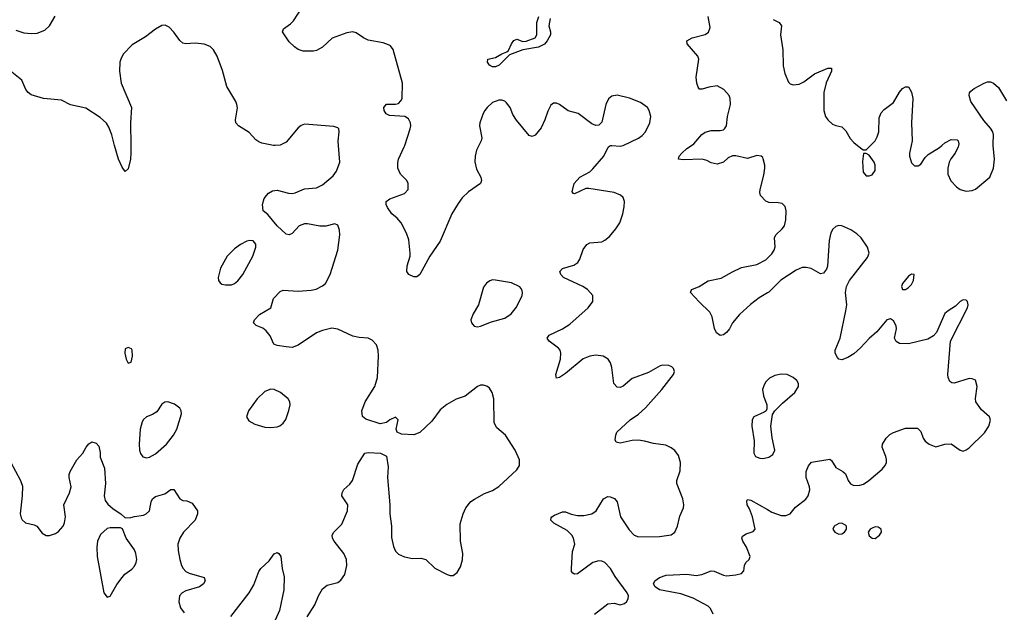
# Model space of a CAD drawing. Header units: inches. Extents: x 1449094 to 1618372, y 389908 to 534307.
# Tile 275 of 494: x 1575075 to 1581561, y 436921 to 440830. Entities that reach past the tile are written whole.
import ezdxf

# ---------------------------------------------------------------- set-up
doc = ezdxf.new("R2010")
doc.units = ezdxf.units.IN
doc.header["$MEASUREMENT"] = 0
for name, color, linetype in [('B5473', 7, 'Continuous'), ('B5474', 7, 'Continuous'), ('B5483', 7, 'Continuous'), ('B5484', 7, 'Continuous')]:
    doc.layers.add(name, color=color, linetype=linetype)

msp = doc.modelspace()

# ---------------------------------------------------------------- linework, layer by layer
at = {"layer": 'B5473', "color": 5}
for points, elevation in [([(1575806.9, 440000), (1575807.3, 439950), (1575804, 439910), (1575790, 439846), (1575770, 439828), (1575750, 439858), (1575725.2, 439910), (1575700.1, 440000)], 560), ([(1576967.6, 436892.4), (1577018, 436970), (1577043.6, 437030), (1577070, 437076.3), (1577099.7, 437100.3), (1577170, 437118), (1577190, 437134), (1577216.2, 437170), (1577229.7, 437230), (1577226.3, 437270), (1577209.6, 437310), (1577146, 437390), (1577136.2, 437410), (1577134, 437430), (1577143.7, 437450), (1577196.8, 437503.2), (1577233.3, 437590), (1577235.1, 437630), (1577196, 437690), (1577199.3, 437710), (1577209.6, 437730.4), (1577250, 437766.8), (1577266, 437790), (1577302.5, 437897.5), (1577348.7, 437970), (1577370, 437976), (1577450.9, 437970.9), (1577490.9, 437950.9), (1577501.4, 437881.4), (1577496.4, 437810), (1577512.3, 437630), (1577513.6, 437570), (1577524, 437490), (1577524.5, 437415.5), (1577536.1, 437356.1), (1577550, 437324.4), (1577570, 437304.2), (1577610, 437287.4), (1577662.9, 437277.1), (1577717.5, 437277.5), (1577750, 437270.6), (1577810, 437213), (1577890, 437170.8), (1577910, 437164.7), (1577930, 437164.7), (1577955.5, 437184.5), (1577978.4, 437221.6), (1577991.9, 437268.1), (1577992.7, 437310), (1577979.3, 437390), (1577975.5, 437504.5), (1577995.1, 437570), (1578014.5, 437610), (1578047.5, 437652.5), (1578070, 437668.2), (1578136.1, 437703.9), (1578190, 437725.3), (1578230, 437750.3), (1578350, 437861.6), (1578367.3, 437890), (1578367.3, 437927.3), (1578339.3, 437990), (1578275.4, 438090), (1578217.8, 438137.8), (1578199.2, 438170), (1578197.7, 438330), (1578187.6, 438370), (1578170, 438399.3), (1578157.2, 438410), (1578130, 438419.6), (1578110, 438418.7), (1578090, 438411.5), (1578010, 438347), (1577950, 438326.9), (1577888.6, 438291.4), (1577844.1, 438255.9), (1577790, 438182.9), (1577710, 438106.6), (1577670, 438092.7), (1577590, 438097.2), (1577562, 438110), (1577555.3, 438130), (1577568, 438190), (1577550, 438208), (1577512, 438190), (1577490, 438173.2), (1577450, 438165.2), (1577354.8, 438194.8), (1577332.9, 438212.9), (1577329.4, 438250), (1577349.5, 438310), (1577413.3, 438410), (1577431.1, 438468.9), (1577438, 438610), (1577435.6, 438650), (1577424.5, 438684.5), (1577397.2, 438717.2), (1577369.6, 438729.6), (1577310, 438733.1), (1577270, 438742.2), (1577170, 438789), (1577130, 438794.4), (1577070, 438779.8), (1577030, 438763.9), (1576910, 438682.2), (1576870, 438668.3), (1576830, 438671.8), (1576770, 438682), (1576749.6, 438689.6), (1576725.4, 438745.4), (1576698.6, 438778.6), (1576675.6, 438795.6), (1576632.5, 438812.5), (1576614, 438830), (1576621.2, 438850), (1576654.7, 438885.3), (1576729.2, 438930), (1576746, 438990), (1576790, 439038), (1576810, 439046.4), (1576910, 439039.5), (1576994, 439046), (1577026.7, 439053.3), (1577070, 439074.4), (1577089.5, 439090), (1577119.7, 439150), (1577171.3, 439310), (1577184.2, 439410), (1577181.6, 439441.6), (1577170, 439474), (1577150, 439482.7), (1577091.8, 439468.2), (1577051.5, 439468.5), (1576970, 439484), (1576950, 439484), (1576915.5, 439470), (1576870, 439419.5), (1576850, 439411.8), (1576830, 439416.2), (1576770, 439469.7), (1576710, 439544.5), (1576679, 439570), (1576673.2, 439610), (1576686, 439650), (1576699.3, 439670), (1576713.8, 439686.2), (1576738.9, 439701.1), (1576770, 439704.9), (1576844.9, 439684.9), (1576870, 439682.8), (1576890, 439686.7), (1576950, 439713.4), (1577030, 439719.6), (1577070, 439741.3), (1577140, 439800), (1577162.6, 439830), (1577184, 439890), (1577174.6, 440000)], 560), ([(1576757.5, 440000), (1576750, 439999.3), (1576746.6, 440000)], 560), ([(1578099.7, 440000), (1578084.6, 439970), (1578074.6, 439930), (1578071.9, 439891.9), (1578082.9, 439842.9), (1578113.4, 439790), (1578117.3, 439770), (1578110.7, 439750), (1578030, 439695.1), (1577990, 439654), (1577962.6, 439617.4), (1577921.6, 439550), (1577844.6, 439370), (1577776.5, 439270), (1577710, 439149.3), (1577690, 439133.2), (1577670, 439133.2), (1577639, 439150), (1577625.2, 439170), (1577626.6, 439206.6), (1577647, 439270), (1577647, 439290), (1577637.2, 439377.2), (1577622.7, 439422.7), (1577587.3, 439490), (1577561.1, 439521.1), (1577526.6, 439550), (1577497.2, 439590), (1577489, 439610), (1577489, 439630), (1577512.1, 439647.9), (1577610, 439684), (1577634, 439710), (1577633.2, 439750), (1577624, 439770), (1577582.7, 439810), (1577566.6, 439850), (1577564.8, 439884.8), (1577569.6, 439910), (1577607.3, 439990), (1577610.7, 440000)], 540), ([(1578860.7, 436910), (1578950, 436978.4), (1578990, 436981.3), (1579030, 436971.8), (1579059.8, 436980.2), (1579072, 436990), (1579083.6, 437010), (1579084.7, 437030), (1579076.4, 437050), (1578997.5, 437157.5), (1578967.1, 437210), (1578930, 437249.7), (1578910, 437258), (1578890, 437260.4), (1578851.1, 437248.9), (1578750, 437176.2), (1578730, 437172.3), (1578718.9, 437178.9), (1578709.7, 437189.7), (1578709.7, 437209.7), (1578717.2, 437322.8), (1578731.8, 437370), (1578723.6, 437410), (1578711.3, 437430), (1578681.3, 437461.3), (1578592.7, 437510), (1578573.2, 437530), (1578576.5, 437543.5), (1578579, 437550), (1578598, 437562), (1578650, 437583), (1578670, 437583), (1578707.8, 437567.8), (1578750, 437560.3), (1578790, 437560.3), (1578844, 437570), (1578871.5, 437590), (1578920.9, 437670), (1578950, 437685.5), (1578963.4, 437683.4), (1578992.2, 437672.2), (1579010, 437651), (1579032.7, 437550), (1579090, 437465.5), (1579123, 437430), (1579150, 437419.5), (1579290, 437420.3), (1579366.7, 437433.3), (1579391, 437449), (1579408.2, 437490), (1579423.9, 437556.1), (1579447.8, 437610), (1579449.7, 437630), (1579444, 437670), (1579403, 437770), (1579402.4, 437790), (1579426.2, 437853.8), (1579426.6, 437910), (1579415.2, 437955.2), (1579390, 437988), (1579366.7, 438006.7), (1579330, 438022.6), (1579250, 438034), (1579190, 438049.5), (1579150, 438055.6), (1579110, 438054.7), (1579030, 438037), (1579004.1, 438044.1), (1578998, 438058), (1579001.2, 438090), (1579009, 438110), (1579096, 438190), (1579150, 438228.4), (1579197, 438270), (1579305.1, 438390), (1579380.9, 438490), (1579389.2, 438510), (1579381.2, 438530), (1579370, 438541.2), (1579350, 438549.3), (1579310, 438552.3), (1579293, 438547), (1579217.4, 438502.6), (1579110, 438462.9), (1579050, 438412.3), (1579030, 438403.7), (1579010, 438406), (1578987.6, 438430), (1578974.9, 438534.9), (1578965.6, 438565.6), (1578951.8, 438590), (1578919, 438610), (1578870, 438617.6), (1578830, 438611.6), (1578786.1, 438593.9), (1578670, 438496.3), (1578630, 438469.6), (1578610, 438466.6), (1578605.7, 438490), (1578638.2, 438590), (1578640.4, 438630), (1578634, 438650), (1578623.4, 438663.4), (1578562, 438710), (1578549.3, 438730), (1578562.7, 438750), (1578649.8, 438790.2), (1578698.9, 438821.1), (1578819.5, 438930), (1578849.5, 438970.5), (1578849.5, 439010), (1578814, 439050), (1578785.1, 439070), (1578657, 439130), (1578638.4, 439150), (1578632.3, 439170), (1578651.4, 439188.6), (1578725.2, 439210), (1578750.9, 439229.1), (1578763.6, 439250), (1578785.6, 439314.4), (1578810, 439347.7), (1578830, 439357.1), (1578910, 439365.3), (1578930, 439374.6), (1578959.8, 439400.2), (1579001.6, 439450), (1579027.8, 439490), (1579047.8, 439550), (1579056.2, 439596.2), (1579059.6, 439630), (1579050, 439656), (1579033, 439673), (1578990.7, 439690.7), (1578823.2, 439716.8), (1578804.7, 439715.3), (1578730, 439681.2), (1578722.7, 439682.7), (1578714.6, 439694.6), (1578728, 439750), (1578764.5, 439790), (1578830, 439826.7), (1578850, 439847), (1578922, 439930), (1578951.3, 439988.7), (1578962.6, 439997.4), (1578969, 440000)], 540), ([(1578974.7, 440000), (1579030, 439995.3), (1579046.7, 440000)], 540), ([(1580000, 439627.9), (1579990, 439632.3), (1579954, 439670), (1579949.6, 439690), (1579952.4, 439710), (1579976.3, 439803.7), (1579982.7, 439850), (1579982.7, 439870), (1579972.6, 439912.6), (1579970, 439921.2), (1579959, 439930), (1579930, 439932.8), (1579870, 439915.1), (1579791.6, 439931.6), (1579770, 439930.8), (1579742, 439918), (1579710, 439889.7), (1579670, 439877.4), (1579630, 439885.7), (1579600.6, 439900.6), (1579570, 439909.1), (1579445.4, 439905.4), (1579415.3, 439910), (1579419.3, 439930), (1579437, 439950), (1579470, 439980.4), (1579499.9, 440000)], 520), ([(1580000, 439027.5), (1579945.4, 438994.6), (1579887.9, 438952.1), (1579815.4, 438884.6), (1579770.4, 438830), (1579750.2, 438789.8), (1579730, 438767), (1579710, 438752.3), (1579690, 438746), (1579664.8, 438764.8), (1579652, 438792), (1579636.2, 438870), (1579620.8, 438900.8), (1579550, 438967.8), (1579493.2, 439030), (1579497.2, 439042.8), (1579502, 439050), (1579549.6, 439070.4), (1579610, 439107.7), (1579695.1, 439124.9), (1579770, 439167.7), (1579830, 439194.9), (1579930, 439214.6), (1579990, 439246.5), (1580000, 439256.4)], 520), ([(1580000, 438451.5), (1579990, 438441.2), (1579978, 438422), (1579968.4, 438390), (1579974, 438350), (1579996.3, 438290), (1579997.3, 438262.7), (1579991.3, 438250), (1579978.4, 438241.6), (1579911, 438210), (1579900.5, 438190), (1579898.4, 438150), (1579911.9, 438051.9), (1579910.4, 437970), (1579921.6, 437950), (1579950, 437937.4), (1579970, 437936), (1580000, 437942.1)], 540), ([(1575014.7, 437914.7), (1575080.4, 437790), (1575092.8, 437752.8), (1575091.8, 437690), (1575077.6, 437570), (1575083.9, 437543.9), (1575090.4, 437530.4), (1575112.5, 437512.5), (1575170, 437498), (1575188.5, 437488.5), (1575223.4, 437443.4), (1575250, 437427.3), (1575270, 437427.3), (1575310, 437442), (1575330, 437453.4), (1575360.5, 437490), (1575370, 437511), (1575376.9, 437550), (1575366.3, 437630), (1575403, 437710), (1575412.8, 437750), (1575401.3, 437810), (1575400.5, 437830), (1575406, 437850), (1575450, 437926), (1575489.6, 437970.4), (1575511.8, 438010), (1575530, 438033), (1575550, 438044.9), (1575577.6, 438037.6), (1575596, 438016), (1575604.9, 437975.1), (1575605.5, 437945.5), (1575633, 437873), (1575638.9, 437770), (1575630.3, 437690.3), (1575638.3, 437658.3), (1575654.4, 437634.4), (1575690, 437603), (1575741, 437570), (1575770, 437544.7), (1575806, 437546), (1575830, 437554), (1575890, 437562), (1575908.7, 437570), (1575929.5, 437590.5), (1575940.9, 437650), (1575950, 437670.7), (1575970, 437684.9), (1576030, 437703), (1576070, 437730.6), (1576090, 437730.7), (1576130, 437670.7), (1576150, 437659.1), (1576175.5, 437655.5), (1576210, 437641), (1576245.5, 437590), (1576244.9, 437570), (1576230.3, 437530), (1576154.3, 437450), (1576130.2, 437410), (1576116.1, 437370), (1576117.6, 437330), (1576129.4, 437269.4), (1576140.2, 437230), (1576150.9, 437210.9), (1576170, 437191.6), (1576190, 437180.2), (1576290, 437150.4), (1576297.1, 437130), (1576286, 437110), (1576258, 437090), (1576170, 437063.5), (1576144.2, 437050), (1576127.1, 437030), (1576121.8, 436990), (1576133.1, 436950), (1576157.2, 436917.2)], 560), ([(1579642.4, 436910), (1579625.8, 436945.8), (1579610, 436962.2), (1579510, 437014.5), (1579430, 437044.2), (1579289.3, 437070), (1579261.6, 437090), (1579249.6, 437110), (1579259, 437130), (1579289.6, 437150.4), (1579333.3, 437166.7), (1579470, 437172.8), (1579530, 437163.1), (1579568.6, 437171.4), (1579630, 437194.9), (1579650, 437192.2), (1579710, 437165.3), (1579730, 437162), (1579792.3, 437167.7), (1579830, 437178), (1579845.2, 437194.8), (1579849.4, 437230), (1579857.2, 437250), (1579879.3, 437270), (1579887, 437290), (1579863, 437350), (1579838, 437390), (1579832.7, 437410), (1579836.5, 437423.5), (1579861.2, 437438.8), (1579906.6, 437453.4), (1579919.3, 437470), (1579903, 437550), (1579882.8, 437602.8), (1579867.3, 437630), (1579864.1, 437655.9), (1579870, 437664.7), (1579890, 437662), (1580000, 437599.5)], 520), ([(1576466.5, 436893.5), (1576586, 437050), (1576617.2, 437102.8), (1576650, 437190.8), (1576662, 437210), (1576718.6, 437261.4), (1576750, 437306), (1576770, 437316), (1576782, 437310), (1576794.8, 437290), (1576803, 437210), (1576815.8, 437155.8), (1576813.7, 437070), (1576786.4, 436933.6), (1576756.5, 436870)], 560)]:
    msp.add_lwpolyline(points, dxfattribs=dict(at, elevation=elevation))
for points, elevation in [([(1576590, 439373.5), (1576570, 439368.4), (1576530, 439347.7), (1576490, 439318.8), (1576441.3, 439270), (1576397.8, 439190), (1576383, 439130), (1576384.9, 439110), (1576394.4, 439094.4), (1576405.3, 439085.3), (1576430, 439080.3), (1576470, 439082), (1576490, 439089.1), (1576511.8, 439108.2), (1576543.8, 439150), (1576610.7, 439270), (1576629.7, 439330), (1576629.6, 439350), (1576612, 439372)], 580), ([(1578190, 439113.3), (1578171.9, 439108.1), (1578150, 439092.3), (1578130, 439065.2), (1578097.6, 438950), (1578062.8, 438890), (1578047.3, 438850), (1578050.7, 438830), (1578068.7, 438808.7), (1578090, 438803.8), (1578110, 438808.4), (1578182.4, 438837.6), (1578270, 438861.5), (1578313, 438890), (1578347.2, 438932.8), (1578384.4, 439010), (1578386.9, 439030), (1578383, 439050), (1578368.7, 439068.7), (1578314.1, 439094.1), (1578208.5, 439111.5)], 560), ([(1575790, 438668.7), (1575770, 438658), (1575767.7, 438630), (1575776, 438590), (1575790, 438564), (1575808, 438570), (1575817.2, 438610), (1575816, 438650), (1575810, 438659)], 580), ([(1576730, 438392.4), (1576690, 438378.3), (1576638, 438330), (1576581.7, 438250), (1576567.6, 438210), (1576584.1, 438184.1), (1576622.8, 438162.8), (1576690, 438142.6), (1576730, 438139.6), (1576770, 438144.6), (1576788.3, 438151.7), (1576810, 438168.2), (1576827.2, 438192.8), (1576847.5, 438252.5), (1576855.8, 438290), (1576854.3, 438310), (1576842.4, 438330), (1576793.6, 438370), (1576750, 438389.7)], 580), ([(1576050, 438309.6), (1576030, 438307.3), (1576010, 438294.5), (1575977.1, 438242.9), (1575950, 438226), (1575910, 438209.6), (1575890, 438192), (1575882.2, 438177.8), (1575867.2, 438130), (1575860.6, 438030), (1575863.2, 437990), (1575870, 437968), (1575886.7, 437946.7), (1575910, 437940.8), (1575930, 437944.7), (1575970, 437965.8), (1576041.1, 438030), (1576087.4, 438090), (1576109.8, 438130), (1576140.5, 438230), (1576138, 438250), (1576128.4, 438268.4), (1576094.3, 438294.3)], 580), ([(1575738.6, 437478.6), (1575670, 437477.6), (1575650, 437473.3), (1575606.5, 437433.5), (1575586.2, 437390), (1575582, 437350), (1575585.3, 437290), (1575627.8, 437050), (1575650, 437020.7), (1575670, 437027.3), (1575714.9, 437105.1), (1575748.5, 437151.5), (1575767.6, 437172.4), (1575814, 437206), (1575830, 437224.9), (1575842.4, 437250), (1575846.3, 437270), (1575839.7, 437310), (1575830, 437332.7), (1575777, 437410), (1575752.7, 437472.7)], 560)]:
    msp.add_lwpolyline(points, close=True, dxfattribs=dict(at, elevation=elevation))
at = {"layer": 'B5474', "color": 5}
for points, elevation in [([(1577610.7, 440000), (1577647.3, 440110), (1577651.6, 440130), (1577649.4, 440150), (1577636.6, 440176.6), (1577611.7, 440191.7), (1577510, 440198.4), (1577489.7, 440209.7), (1577474.5, 440230), (1577474, 440250), (1577490, 440271.7), (1577550, 440271.6), (1577570, 440277.7), (1577586.4, 440293.6), (1577593.2, 440310), (1577597.1, 440410), (1577533.8, 440633.8), (1577516.4, 440656.4), (1577504.3, 440664.3), (1577470, 440677.1), (1577370, 440695.2), (1577339.8, 440710), (1577290, 440743.7), (1577270, 440749.8), (1577230, 440742.6), (1577131.9, 440708.1), (1577070, 440648.6), (1577030, 440627.1), (1577010, 440622.6), (1576942.9, 440622.9), (1576910, 440633.2), (1576884, 440650), (1576850, 440684), (1576805.1, 440750), (1576812, 440770), (1576858.4, 440801.6), (1576879, 440821), (1576935, 440910)], 540), ([(1575050, 440759.7), (1575102.1, 440742.1), (1575150, 440737.8), (1575190, 440740.7), (1575239.4, 440760.6), (1575270.8, 440789.2), (1575307.5, 440852.5)], 560), ([(1578570, 440837.2), (1578560.4, 440790), (1578570.6, 440750), (1578570.6, 440730), (1578550.4, 440690), (1578531.6, 440668.4), (1578491.6, 440648.4), (1578390, 440631.8), (1578301.7, 440598.3), (1578232.4, 440530), (1578210, 440518.9), (1578190, 440519.7), (1578170, 440529.7), (1578156.2, 440550), (1578159, 440570), (1578210, 440581.1), (1578250, 440604.9), (1578282.7, 440617.3), (1578293.6, 440626.4), (1578313.6, 440670), (1578330, 440693), (1578350, 440700.4), (1578390, 440686), (1578410, 440688), (1578470, 440710.7), (1578480.5, 440730), (1578482, 440810), (1578494.7, 440850)], 520), ([(1579499.9, 440000), (1579515.1, 440010), (1579568.4, 440071.6), (1579590, 440088.2), (1579630, 440098), (1579690, 440097.8), (1579710, 440103.1), (1579718, 440110), (1579730.9, 440130), (1579737.1, 440190), (1579756.1, 440270), (1579755.6, 440310), (1579748.1, 440330), (1579712.7, 440370), (1579670, 440392.8), (1579614.4, 440385.6), (1579570, 440371.5), (1579552, 440372), (1579543.5, 440383.5), (1579535.1, 440410), (1579531.5, 440450), (1579548, 440570), (1579541.3, 440590), (1579472.3, 440670), (1579469, 440690), (1579504, 440710), (1579590, 440731.6), (1579612.8, 440747.2), (1579622.4, 440777.6), (1579609.9, 440850)], 520), ([(1576746.6, 440000), (1576670, 440015.1), (1576650, 440023.7), (1576630, 440038), (1576585.7, 440085.7), (1576515.1, 440130), (1576498.7, 440150), (1576496.4, 440170), (1576508.5, 440248.5), (1576506, 440270), (1576498.3, 440290), (1576438.7, 440390), (1576410, 440495.3), (1576374.5, 440590), (1576351.5, 440631.5), (1576330, 440652.3), (1576290, 440667.3), (1576230, 440674), (1576170, 440669.6), (1576150, 440674), (1576130, 440691.6), (1576090, 440746.3), (1576059.5, 440779.5), (1576033, 440793), (1576010, 440790.7), (1575970, 440767.1), (1575903.2, 440716.8), (1575816.3, 440663.7), (1575757.2, 440602.8), (1575739.7, 440570), (1575734.3, 440550), (1575731.1, 440491.1), (1575742.8, 440410), (1575810.6, 440250), (1575805.5, 440150), (1575806.9, 440000)], 560), ([(1575700.1, 440000), (1575680.5, 440070), (1575660.8, 440120.8), (1575646.3, 440146.3), (1575605.4, 440185.4), (1575510, 440246), (1575410, 440269), (1575350, 440299), (1575230.7, 440309.3), (1575150, 440334), (1575130, 440349.6), (1575114, 440370), (1575089.3, 440430), (1575000, 440500)], 560), ([(1579046.7, 440000), (1579050, 440000.9), (1579151.8, 440048.2), (1579174.9, 440065.1), (1579196.3, 440090), (1579226, 440150), (1579231.4, 440191.4), (1579221.6, 440230), (1579209.5, 440250), (1579163.5, 440283.5), (1579091.5, 440311.5), (1579010, 440331.5), (1578974.6, 440325.4), (1578953.5, 440306.5), (1578935.3, 440270), (1578910, 440153.2), (1578890, 440134.5), (1578870, 440131.8), (1578842.8, 440142.8), (1578753.2, 440210), (1578688.4, 440228.4), (1578630, 440269.3), (1578610, 440278), (1578590, 440279), (1578574.4, 440265.6), (1578552.8, 440227.2), (1578534.9, 440170), (1578510, 440117), (1578470, 440067), (1578450, 440059.3), (1578430, 440066), (1578346.9, 440166.9), (1578324, 440204), (1578305.1, 440250), (1578281.6, 440281.6), (1578270, 440291.3), (1578250, 440298.3), (1578230, 440298), (1578190, 440283.1), (1578153.4, 440250), (1578139.5, 440230), (1578127.4, 440210), (1578106, 440150), (1578104.2, 440130), (1578119.5, 440050), (1578114.9, 440030), (1578099.7, 440000)], 540), ([(1577174.6, 440000), (1577172.2, 440027.8), (1577178.5, 440090), (1577176.3, 440110), (1577170, 440116.9), (1577144.9, 440124.9), (1576950, 440139.8), (1576928, 440132), (1576910, 440116.9), (1576830, 440022.4), (1576790, 440002.9), (1576757.5, 440000)], 560), ([(1578969, 440000), (1578970, 440000.4), (1578974.7, 440000)], 540)]:
    msp.add_lwpolyline(points, dxfattribs=dict(at, elevation=elevation))
at = {"layer": 'B5483', "color": 5}
for points, elevation in [([(1580594.1, 440000), (1580630, 439972), (1580650, 439972), (1580678.6, 440000)], 520), ([(1580946.6, 440000), (1580935.3, 439950), (1580936.5, 439930), (1580950, 439884.9), (1580970, 439864.9), (1580993.9, 439866.1), (1581010, 439876.3), (1581040.1, 439919.9), (1581059.8, 439940.2), (1581133.7, 439986.3), (1581149.6, 440000)], 520), ([(1581259.6, 440000), (1581257.6, 439990), (1581238, 439950), (1581208.6, 439911.4), (1581198.6, 439890), (1581188.4, 439850), (1581189.4, 439810), (1581207.5, 439767.5), (1581246.4, 439726.4), (1581270, 439708.8), (1581310, 439698.6), (1581350, 439704.1), (1581370, 439712.2), (1581466, 439790), (1581489.7, 439850), (1581496.9, 439910), (1581488, 440000)], 520), ([(1580000, 439256.4), (1580030, 439286), (1580045.3, 439310), (1580050.9, 439330.9), (1580047.1, 439390), (1580055.1, 439410), (1580097.6, 439450), (1580112.6, 439470), (1580122.2, 439510), (1580124.7, 439570), (1580117, 439597), (1580096.6, 439616.6), (1580070, 439622.4), (1580010, 439623.6), (1580000, 439627.9)], 520), ([(1580000, 437599.5), (1580030, 437582.4), (1580090, 437559.1), (1580121.2, 437558.8), (1580149.4, 437570.6), (1580185.4, 437614.6), (1580252.9, 437667.1), (1580269.6, 437690.4), (1580280.7, 437730), (1580278.4, 437750), (1580255.6, 437810), (1580255.1, 437850), (1580270, 437886.8), (1580290, 437910.7), (1580412.1, 437932.1), (1580422.8, 437922.8), (1580450, 437877.1), (1580496.3, 437850), (1580513.7, 437833.7), (1580532.4, 437790), (1580548, 437768), (1580570, 437757), (1580610, 437758.9), (1580632.5, 437767.5), (1580667.6, 437790), (1580755.2, 437864.8), (1580775.6, 437890), (1580783.6, 437910), (1580784.2, 437930), (1580780.5, 437950), (1580756.2, 438010), (1580758.4, 438030), (1580782.9, 438070), (1580806.6, 438093.4), (1580830, 438106.7), (1580910, 438136.5), (1580990, 438135.5), (1581010, 438114.8), (1581026.7, 438070), (1581039.3, 438050), (1581066.8, 438030), (1581110, 438012.4), (1581170, 438030.3), (1581210, 438032), (1581270, 437990.4), (1581290, 437984.9), (1581310, 437992.2), (1581330, 438006.7), (1581430, 438106), (1581458.4, 438150), (1581469.2, 438189.2), (1581464, 438210), (1581410, 438257.2), (1581373.6, 438310), (1581371.3, 438331.3), (1581382.6, 438410), (1581370, 438452), (1581350, 438462), (1581330, 438462.9), (1581230, 438431.8), (1581214.2, 438434.2), (1581202.7, 438442.7), (1581191.8, 438470), (1581189.6, 438490), (1581207, 438710), (1581318, 438930), (1581322.7, 438950), (1581319.3, 438970), (1581310, 438979.3), (1581290, 438982), (1581270, 438971.6), (1581239.9, 438940.1), (1581190, 438909.6), (1581170, 438891.8), (1581113.4, 438766.6), (1581095.4, 438744.6), (1581056.7, 438723.3), (1580930, 438692.2), (1580870, 438694), (1580848.2, 438708.2), (1580837, 438730), (1580851.6, 438790), (1580849.3, 438810), (1580830, 438844), (1580810, 438857.2), (1580786.8, 438850), (1580722, 438770), (1580670, 438727.6), (1580614.1, 438665.9), (1580570, 438626.6), (1580530, 438602.6), (1580490, 438586.3), (1580471.5, 438591.5), (1580461.1, 438601.1), (1580447, 438630), (1580447.3, 438650), (1580480.3, 438730), (1580517.7, 438910), (1580522.6, 438950), (1580515.4, 439030), (1580521.3, 439070), (1580540.5, 439110), (1580659.3, 439260.7), (1580669.8, 439290), (1580659.3, 439330), (1580618.5, 439390), (1580590, 439416.8), (1580550, 439444.4), (1580490.2, 439469.8), (1580470, 439472.2), (1580450, 439466.4), (1580431.4, 439448.6), (1580416.9, 439423.1), (1580407.2, 439372.8), (1580395.1, 439204.9), (1580390, 439185.2), (1580370, 439158), (1580350, 439154.5), (1580288.8, 439188.8), (1580256, 439196), (1580230, 439194.3), (1580190, 439177.2), (1580088.9, 439111.1), (1580010, 439033.5), (1580000, 439027.5)], 520), ([(1580000, 437942.1), (1580010, 437944.2), (1580036.8, 437963.2), (1580049.6, 437990), (1580032.1, 438072.1), (1580023.5, 438150), (1580034, 438226), (1580048.7, 438250), (1580099.7, 438300.3), (1580180.5, 438370), (1580205.6, 438410), (1580205.6, 438430), (1580194, 438450), (1580169.4, 438470), (1580130, 438489.7), (1580090, 438492.1), (1580050, 438483), (1580014, 438466), (1580000, 438451.5)], 540)]:
    msp.add_lwpolyline(points, dxfattribs=dict(at, elevation=elevation))
at = {"layer": 'B5483', "color": 5, "elevation": 520}
for points in [[(1580650, 439948), (1580634, 439946), (1580626, 439894), (1580630, 439824.7), (1580650, 439800.7), (1580670, 439800.7), (1580690, 439807.3), (1580710, 439834), (1580709.6, 439870), (1580702.9, 439890), (1580670, 439935.3)], [(1580950, 439152), (1580930, 439137.6), (1580889, 439090), (1580883.8, 439070), (1580890, 439051.3), (1580910, 439050.7), (1580930, 439063), (1580950, 439084), (1580962.9, 439110), (1580966, 439150)], [(1580490, 437509.6), (1580470, 437507.3), (1580439.1, 437490), (1580430.6, 437470), (1580444, 437450), (1580470, 437437.6), (1580490, 437439.5), (1580507, 437450), (1580520.5, 437470), (1580520.7, 437490), (1580515.6, 437495.6)], [(1580710, 437484.2), (1580690, 437476.9), (1580676.3, 437470), (1580663.1, 437450), (1580670, 437425.5), (1580690, 437410.6), (1580710, 437408.8), (1580739.5, 437430), (1580751.2, 437450), (1580749.4, 437470), (1580730, 437482.4)]]:
    msp.add_lwpolyline(points, close=True, dxfattribs=at)
at = {"layer": 'B5484', "color": 5, "elevation": 520}
for points in [[(1580038.8, 440830), (1580077.3, 440810), (1580094, 440790), (1580086.7, 440730), (1580101.8, 440630), (1580104.2, 440524.2), (1580114, 440474), (1580138.4, 440418.4), (1580150, 440407.3), (1580170, 440400.5), (1580210, 440404.9), (1580240.1, 440419.9), (1580310, 440472.9), (1580398, 440510), (1580422, 440510), (1580422.8, 440490), (1580387.9, 440412.1), (1580371.7, 440350), (1580372.4, 440230), (1580383, 440190), (1580397.3, 440170), (1580430, 440140.7), (1580450, 440130.7), (1580490, 440122.8), (1580516.2, 440096.2), (1580546.1, 440046.1), (1580570, 440018.8), (1580594.1, 440000)], [(1581488, 440000), (1581487.1, 440010), (1581489.6, 440069.6), (1581485.1, 440090), (1581470, 440115.1), (1581425.3, 440165.3), (1581340.5, 440290), (1581329.6, 440330), (1581331.9, 440348.1), (1581341, 440359), (1581363.3, 440376.7), (1581429, 440410), (1581450, 440419.3), (1581470, 440419.3), (1581490.3, 440410.3), (1581522.8, 440382.8), (1581575.3, 440295.3)], [(1580678.6, 440000), (1580709.6, 440030.4), (1580723.8, 440056.2), (1580734.3, 440090), (1580737.2, 440182.8), (1580750, 440214.8), (1580770, 440237.3), (1580830, 440282.8), (1580870, 440351), (1580890, 440374.8), (1580910, 440386), (1580930, 440386), (1580950, 440351.3), (1580958.4, 440310), (1580949, 440149), (1580953.4, 440030), (1580946.6, 440000)], [(1581149.6, 440000), (1581170, 440017.6), (1581210, 440038.4), (1581250, 440037.3), (1581257.3, 440030), (1581261.6, 440010), (1581259.6, 440000)]]:
    msp.add_lwpolyline(points, dxfattribs=at)

doc.saveas('drawing.dxf')
